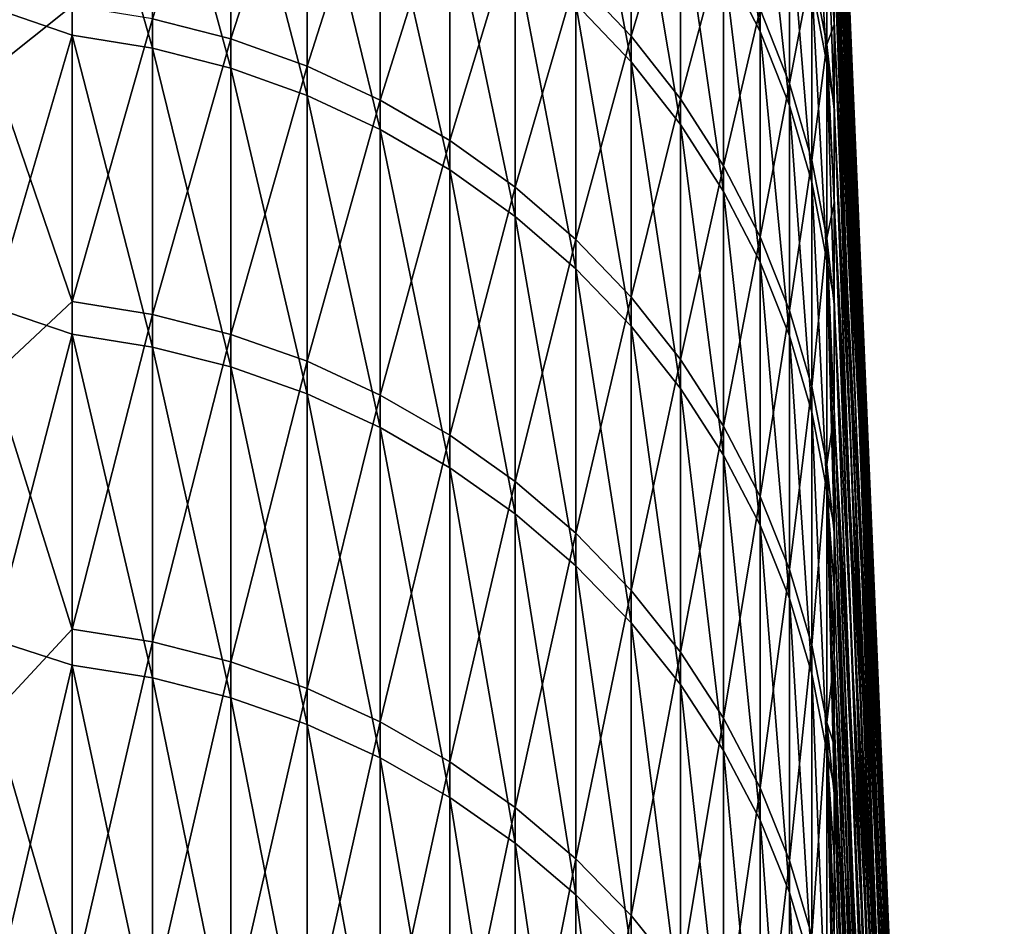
# Model space of a CAD drawing. Header units: metres. Extents: x -2 to 78, y -85 to 85.
# Tile 446 of 500: x 8.8 to 11.08, y 79.86 to 81.96. Entities that reach past the tile are written whole.
import ezdxf

# ---------------------------------------------------------------- set-up
doc = ezdxf.new("R2010")
doc.units = ezdxf.units.M
doc.layers.add('solid_20004802', color=7, linetype='CONTINUOUS')

msp = doc.modelspace()

# ---------------------------------------------------------------- linework, layer by layer
at = {"layer": 'solid_20004802'}
for points in [[(10.836858, 79.208786, -4.066239), (10.685866, 82.812325, -1.873487), (10.685841, 82.83194, -0.59848)], [(10.864034, 78.606232, -2.980007), (10.685841, 82.83194, -0.59848), (10.685879, 82.830467, 0.676967)], [(10.836858, 79.208786, -4.066239), (10.685841, 82.83194, -0.59848), (10.864034, 78.606232, -2.980007)], [(10.891718, 77.97113, -1.912491), (10.685879, 82.830467, 0.676967), (10.685887, 82.810036, 1.951835)], [(10.864034, 78.606232, -2.980007), (10.685879, 82.830467, 0.676967), (10.891718, 77.97113, -1.912491)], [(10.919883, 77.304062, -0.864666), (10.685887, 82.810036, 1.951835), (10.685855, 82.770935, 3.225872)], [(10.836858, 79.208786, -4.066239), (10.685893, 82.773071, -3.148091), (10.685866, 82.812325, -1.873487)], [(10.891718, 77.97113, -1.912491), (10.685887, 82.810036, 1.951835), (10.919883, 77.304062, -0.864666)], [(10.948505, 76.605637, 0.162513), (10.685855, 82.770935, 3.225872), (10.685845, 82.7117, 4.499283)], [(10.919883, 77.304062, -0.864666), (10.685855, 82.770935, 3.225872), (10.948505, 76.605637, 0.162513)], [(10.810213, 79.778244, -5.170194), (10.685856, 82.715614, -4.422469), (10.685893, 82.773071, -3.148091)], [(10.810213, 79.778244, -5.170194), (10.685893, 82.773071, -3.148091), (10.836858, 79.208786, -4.066239)], [(10.784125, 80.314087, -6.290864), (10.685843, 82.637962, -5.695982), (10.685856, 82.715614, -4.422469)], [(10.948505, 76.605637, 0.162513), (10.685845, 82.7117, 4.499283), (10.685889, 82.631653, 5.771917)], [(10.784125, 80.314087, -6.290864), (10.685856, 82.715614, -4.422469), (10.810213, 79.778244, -5.170194)], [(10.758617, 80.815819, -7.427227), (10.685878, 82.539665, -6.967994), (10.685843, 82.637962, -5.695982)], [(10.758617, 80.815819, -7.427227), (10.685843, 82.637962, -5.695982), (10.784125, 80.314087, -6.290864)], [(10.948505, 76.605637, 0.162513), (10.685889, 82.631653, 5.771917), (10.68589, 82.621788, 5.910974)], [(10.720858, 81.724525, 7.086074), (10.68589, 82.621788, 5.910974), (10.685877, 82.533333, 7.042693)], [(10.948505, 76.605637, 0.162513), (10.68589, 82.621788, 5.910974), (10.977557, 75.876495, 1.168105)], [(10.720858, 81.724525, 7.086074), (10.977557, 75.876495, 1.168105), (10.68589, 82.621788, 5.910974)], [(8.924562, 81.920135, -21.646889), (8.740137, 81.983643, -21.458014), (8.924562, 82.53656, -19.162777)], [(8.924562, 82.53656, -19.162777), (9.109715, 82.506416, -19.155777), (9.109715, 81.890213, -21.638983)], [(8.924562, 81.920135, -21.646889), (8.924562, 82.53656, -19.162777), (9.109715, 81.890213, -21.638983)], [(10.430161, 82.553047, -13.976776), (10.514546, 82.387718, -13.948784), (10.514546, 81.928833, -16.430779)], [(10.430161, 82.093246, -16.463753), (10.430161, 82.553047, -13.976776), (10.514546, 81.928833, -16.430779)], [(10.733713, 81.282997, -8.578244), (10.685889, 82.422287, -8.238398), (10.685878, 82.539665, -6.967994)], [(10.733713, 81.282997, -8.578244), (10.685878, 82.539665, -6.967994), (10.758617, 80.815819, -7.427227)], [(9.109715, 81.957939, 21.381044), (9.291151, 81.911324, 21.368885), (9.291151, 82.519363, 18.885166)], [(9.291151, 82.519363, 18.885166), (9.291151, 81.911324, 21.368885), (9.467271, 82.456032, 18.870672)], [(10.08855, 82.530182, -16.55138), (10.216221, 82.395248, -16.524319), (10.216221, 81.858574, -19.005365)], [(10.08855, 81.99263, -19.036489), (10.08855, 82.530182, -16.55138), (10.216221, 81.858574, -19.005365)], [(10.720858, 81.724525, 7.086074), (10.685877, 82.533333, 7.042693), (10.685847, 82.415886, 8.311662)], [(9.109715, 82.506416, -19.155777), (9.291151, 82.459496, -19.144884), (9.291151, 81.843643, -21.626677)], [(9.109715, 81.890213, -21.638983), (9.109715, 82.506416, -19.155777), (9.291151, 81.843643, -21.626677)], [(8.924562, 81.987885, 21.388857), (8.740137, 82.474411, 19.48679), (8.740137, 81.841782, 21.99288)], [(9.291151, 82.459496, -19.144884), (9.467271, 82.39621, -19.13019), (9.467271, 81.78083, -21.610077)], [(9.291151, 81.843643, -21.626677), (9.291151, 82.459496, -19.144884), (9.467271, 81.78083, -21.610077)], [(9.291151, 81.911324, 21.368885), (9.467271, 81.848465, 21.352486), (9.467271, 82.456032, 18.870672)], [(9.467271, 82.456032, 18.870672), (9.467271, 81.848465, 21.352486), (9.636523, 82.376884, 18.852558)], [(10.08855, 82.052162, 18.778244), (10.216221, 81.918007, 18.747541), (10.216221, 82.446869, 16.264818)], [(10.216221, 82.446869, 16.264818), (10.216221, 81.918007, 18.747541), (10.330427, 82.300705, 16.235983)], [(10.709435, 81.715172, -9.742864), (10.685842, 82.286682, -9.507164), (10.685889, 82.422287, -8.238398)], [(10.709435, 81.715172, -9.742864), (10.685889, 82.422287, -8.238398), (10.733713, 81.282997, -8.578244)], [(10.634434, 82.419426, -11.405353), (10.66888, 82.236633, -11.380057), (10.66888, 81.855408, -13.858661)], [(10.634434, 82.037354, -13.889465), (10.634434, 82.419426, -11.405353), (10.66888, 81.855408, -13.858661)], [(10.756311, 80.791542, 8.23428), (10.685847, 82.415886, 8.311662), (10.685861, 82.277908, 9.578964)], [(10.756311, 80.791542, 8.23428), (10.720858, 81.724525, 7.086074), (10.685847, 82.415886, 8.311662)], [(9.467271, 82.39621, -19.13019), (9.636523, 82.317116, -19.111828), (9.636523, 81.702324, -21.589334)], [(9.467271, 81.78083, -21.610077), (9.467271, 82.39621, -19.13019), (9.636523, 81.702324, -21.589334)], [(9.467271, 81.848465, 21.352486), (9.636523, 81.769897, 21.331989), (9.636523, 82.376884, 18.852558)], [(9.636523, 82.376884, 18.852558), (9.636523, 81.769897, 21.331989), (9.797419, 82.282616, 18.830984)], [(10.216221, 82.395248, -16.524319), (10.330427, 82.249176, -16.495024), (10.330427, 81.713455, -18.971672)], [(10.216221, 81.858574, -19.005365), (10.216221, 82.395248, -16.524319), (10.330427, 81.713455, -18.971672)], [(10.514546, 82.387718, -13.948784), (10.582837, 82.215309, -13.919595), (10.582837, 81.757385, -16.396397)], [(10.514546, 81.928833, -16.430779), (10.514546, 82.387718, -13.948784), (10.582837, 81.757385, -16.396397)], [(9.636523, 82.317116, -19.111828), (9.797419, 82.222916, -19.089956), (9.797419, 81.608826, -21.564629)], [(9.636523, 81.702324, -21.589334), (9.636523, 82.317116, -19.111828), (9.797419, 81.608826, -21.564629)], [(10.216221, 81.918007, 18.747541), (10.330427, 81.772781, 18.714306), (10.330427, 82.300705, 16.235983)], [(10.330427, 82.300705, 16.235983), (10.330427, 81.772781, 18.714306), (10.430161, 82.144676, 16.205202)], [(10.709435, 81.715172, -9.742864), (10.685852, 82.130211, -10.773693), (10.685842, 82.286682, -9.507164)], [(9.636523, 81.769897, 21.331989), (9.797419, 81.676323, 21.307577), (9.797419, 82.282616, 18.830984)], [(9.797419, 82.282616, 18.830984), (9.797419, 81.676323, 21.307577), (9.948537, 82.174049, 18.806139)], [(10.634434, 82.080673, 13.631104), (10.66888, 81.898636, 13.600872), (10.66888, 82.272057, 11.12108)], [(10.685865, 81.944084, 12.106167), (10.66888, 82.272057, 11.12108), (10.66888, 81.898636, 13.600872)], [(10.685865, 81.944084, 12.106167), (10.685889, 82.12011, 10.844038), (10.66888, 82.272057, 11.12108)], [(10.756311, 80.791542, 8.23428), (10.685861, 82.277908, 9.578964), (10.685889, 82.12011, 10.844038)], [(10.330427, 82.249176, -16.495024), (10.430161, 82.093246, -16.463753), (10.430161, 81.55854, -18.935705)], [(10.330427, 81.713455, -18.971672), (10.330427, 82.249176, -16.495024), (10.430161, 81.55854, -18.935705)], [(10.514546, 81.980156, 16.172747), (10.582837, 81.808609, 16.138903), (10.582837, 82.258728, 13.660673)], [(10.582837, 82.258728, 13.660673), (10.582837, 81.808609, 16.138903), (10.634434, 82.080673, 13.631104)], [(9.797419, 82.222916, -19.089956), (9.948537, 82.114433, -19.06477), (9.948537, 81.50116, -21.536177)], [(9.797419, 81.608826, -21.564629), (9.797419, 82.222916, -19.089956), (9.948537, 81.50116, -21.536177)], [(10.685874, 81.758888, -13.298301), (10.66888, 81.855408, -13.858661), (10.66888, 82.236633, -11.380057)], [(10.685885, 81.953758, -12.037487), (10.685874, 81.758888, -13.298301), (10.66888, 82.236633, -11.380057)], [(10.685856, 82.110909, -10.91918), (10.685885, 81.953758, -12.037487), (10.66888, 82.236633, -11.380057)], [(10.582837, 82.215309, -13.919595), (10.634434, 82.037354, -13.889465), (10.634434, 81.580421, -16.360905)], [(10.582837, 81.757385, -16.396397), (10.582837, 82.215309, -13.919595), (10.634434, 81.580421, -16.360905)], [(9.797419, 81.676323, 21.307577), (9.948537, 81.568558, 21.279465), (9.948537, 82.174049, 18.806139)], [(9.948537, 82.174049, 18.806139), (9.948537, 81.568558, 21.279465), (10.08855, 82.052162, 18.778244)], [(10.330427, 81.772781, 18.714306), (10.430161, 81.617752, 18.678825), (10.430161, 82.144676, 16.205202)], [(10.430161, 82.144676, 16.205202), (10.430161, 81.617752, 18.678825), (10.514546, 81.980156, 16.172747)], [(10.709435, 81.715172, -9.742864), (10.685856, 82.110909, -10.91918), (10.685852, 82.130211, -10.773693)], [(9.948537, 82.114433, -19.06477), (10.08855, 81.99263, -19.036489), (10.08855, 81.380264, -21.50423)], [(9.948537, 81.50116, -21.536177), (9.948537, 82.114433, -19.06477), (10.08855, 81.380264, -21.50423)], [(10.981112, 74.471581, -14.111947), (10.685885, 81.953758, -12.037487), (10.685856, 82.110909, -10.91918)], [(10.999698, 74.173378, -13.160686), (10.981112, 74.471581, -14.111947), (10.685856, 82.110909, -10.91918)], [(10.709435, 81.715172, -9.742864), (10.999698, 74.173378, -13.160686), (10.685856, 82.110909, -10.91918)], [(10.792185, 79.824554, 9.353985), (10.685889, 82.12011, 10.844038), (10.685865, 81.944084, 12.106167)], [(10.792185, 79.824554, 9.353985), (10.756311, 80.791542, 8.23428), (10.685889, 82.12011, 10.844038)], [(10.430161, 82.093246, -16.463753), (10.514546, 81.928833, -16.430779), (10.514546, 81.395195, -18.897781)], [(10.430161, 81.55854, -18.935705), (10.430161, 82.093246, -16.463753), (10.514546, 81.395195, -18.897781)], [(10.582837, 81.808609, 16.138903), (10.634434, 81.631531, 16.10397), (10.634434, 82.080673, 13.631104)], [(10.634434, 82.080673, 13.631104), (10.634434, 81.631531, 16.10397), (10.66888, 81.898636, 13.600872)], [(9.948537, 81.568558, 21.279465), (10.08855, 81.447563, 21.2479), (10.08855, 82.052162, 18.778244)], [(10.08855, 82.052162, 18.778244), (10.08855, 81.447563, 21.2479), (10.216221, 81.918007, 18.747541)], [(10.634434, 82.037354, -13.889465), (10.66888, 81.855408, -13.858661), (10.66888, 81.39949, -16.324619)], [(10.634434, 81.580421, -16.360905), (10.634434, 82.037354, -13.889465), (10.66888, 81.39949, -16.324619)], [(8.924562, 81.987885, 21.388857), (8.740137, 81.841782, 21.99288), (8.924562, 81.304474, 23.855381)], [(8.924562, 81.987885, 21.388857), (8.924562, 81.304474, 23.855381), (9.109715, 81.957939, 21.381044)], [(10.08855, 81.99263, -19.036489), (10.216221, 81.858574, -19.005365), (10.216221, 81.247208, -21.469072)], [(10.08855, 81.380264, -21.50423), (10.08855, 81.99263, -19.036489), (10.216221, 81.247208, -21.469072)], [(8.924562, 81.920135, -21.646889), (8.740137, 81.291122, -23.948221), (8.740137, 81.983643, -21.458014)], [(10.430161, 81.617752, 18.678825), (10.514546, 81.454292, 18.641417), (10.514546, 81.980156, 16.172747)], [(10.514546, 81.980156, 16.172747), (10.514546, 81.454292, 18.641417), (10.582837, 81.808609, 16.138903)], [(8.924562, 81.304474, 23.855381), (9.109715, 81.274773, 23.846668), (9.109715, 81.957939, 21.381044)], [(9.109715, 81.957939, 21.381044), (9.109715, 81.274773, 23.846668), (9.291151, 81.911324, 21.368885)], [(10.685846, 81.748589, 13.365474), (10.685865, 81.944084, 12.106167), (10.66888, 81.898636, 13.600872)], [(10.828444, 78.824432, 10.444183), (10.685865, 81.944084, 12.106167), (10.685846, 81.748589, 13.365474)], [(10.828444, 78.824432, 10.444183), (10.792185, 79.824554, 9.353985), (10.685865, 81.944084, 12.106167)], [(10.963079, 74.740791, -15.071826), (10.685874, 81.758888, -13.298301), (10.685885, 81.953758, -12.037487)], [(10.981112, 74.471581, -14.111947), (10.963079, 74.740791, -15.071826), (10.685885, 81.953758, -12.037487)], [(8.924562, 81.228958, -24.111248), (8.740137, 81.291122, -23.948221), (8.924562, 81.920135, -21.646889)], [(8.924562, 81.920135, -21.646889), (9.109715, 81.890213, -21.638983), (9.109715, 81.199295, -24.102442)], [(8.924562, 81.228958, -24.111248), (8.924562, 81.920135, -21.646889), (9.109715, 81.199295, -24.102442)], [(10.514546, 81.928833, -16.430779), (10.582837, 81.757385, -16.396397), (10.582837, 81.224869, -18.858236)], [(10.514546, 81.395195, -18.897781), (10.514546, 81.928833, -16.430779), (10.582837, 81.224869, -18.858236)], [(9.109715, 81.274773, 23.846668), (9.291151, 81.228554, 23.833107), (9.291151, 81.911324, 21.368885)], [(9.291151, 81.911324, 21.368885), (9.291151, 81.228554, 23.833107), (9.467271, 81.848465, 21.352486)], [(10.08855, 81.447563, 21.2479), (10.216221, 81.314407, 21.213161), (10.216221, 81.918007, 18.747541)], [(10.216221, 81.918007, 18.747541), (10.216221, 81.314407, 21.213161), (10.330427, 81.772781, 18.714306)], [(10.634434, 81.631531, 16.10397), (10.66888, 81.450485, 16.068254), (10.66888, 81.898636, 13.600872)], [(10.685879, 81.532463, 14.621973), (10.66888, 81.898636, 13.600872), (10.66888, 81.450485, 16.068254)], [(10.685879, 81.532463, 14.621973), (10.685846, 81.748589, 13.365474), (10.66888, 81.898636, 13.600872)], [(9.109715, 81.890213, -21.638983), (9.291151, 81.843643, -21.626677), (9.291151, 81.153114, -24.088736)], [(9.109715, 81.199295, -24.102442), (9.109715, 81.890213, -21.638983), (9.291151, 81.153114, -24.088736)], [(10.216221, 81.858574, -19.005365), (10.330427, 81.713455, -18.971672), (10.330427, 81.103172, -21.431011)], [(10.216221, 81.247208, -21.469072), (10.216221, 81.858574, -19.005365), (10.330427, 81.103172, -21.431011)], [(10.685863, 81.310707, -15.810577), (10.66888, 81.39949, -16.324619), (10.66888, 81.855408, -13.858661)], [(10.685839, 81.545166, -14.556126), (10.685863, 81.310707, -15.810577), (10.66888, 81.855408, -13.858661)], [(10.685874, 81.758888, -13.298301), (10.685839, 81.545166, -14.556126), (10.66888, 81.855408, -13.858661)], [(8.924562, 81.304474, 23.855381), (8.740137, 81.841782, 21.99288), (8.740137, 81.133018, 24.478512)], [(9.291151, 81.228554, 23.833107), (9.467271, 81.166214, 23.814816), (9.467271, 81.848465, 21.352486)], [(9.291151, 81.843643, -21.626677), (9.467271, 81.78083, -21.610077), (9.467271, 81.090828, -24.070248)], [(9.291151, 81.153114, -24.088736), (9.291151, 81.843643, -21.626677), (9.467271, 81.090828, -24.070248)], [(9.467271, 81.848465, 21.352486), (9.467271, 81.166214, 23.814816), (9.636523, 81.769897, 21.331989)], [(10.514546, 81.454292, 18.641417), (10.582837, 81.283836, 18.602407), (10.582837, 81.808609, 16.138903)], [(10.582837, 81.808609, 16.138903), (10.582837, 81.283836, 18.602407), (10.634434, 81.631531, 16.10397)], [(9.467271, 81.78083, -21.610077), (9.636523, 81.702324, -21.589334), (9.636523, 81.012993, -24.047142)], [(9.467271, 81.090828, -24.070248), (9.467271, 81.78083, -21.610077), (9.636523, 81.012993, -24.047142)], [(9.467271, 81.166214, 23.814816), (9.636523, 81.088303, 23.791956), (9.636523, 81.769897, 21.331989)], [(9.636523, 81.769897, 21.331989), (9.636523, 81.088303, 23.791956), (9.797419, 81.676323, 21.307577)], [(10.216221, 81.314407, 21.213161), (10.330427, 81.170242, 21.175552), (10.330427, 81.772781, 18.714306)], [(10.330427, 81.772781, 18.714306), (10.330427, 81.170242, 21.175552), (10.430161, 81.617752, 18.678825)], [(10.582837, 81.757385, -16.396397), (10.634434, 81.580421, -16.360905), (10.634434, 81.049049, -18.817417)], [(10.582837, 81.224869, -18.858236), (10.582837, 81.757385, -16.396397), (10.634434, 81.049049, -18.817417)], [(10.945615, 74.980766, -16.03944), (10.685839, 81.545166, -14.556126), (10.685874, 81.758888, -13.298301)], [(10.828444, 78.824432, 10.444183), (10.685846, 81.748589, 13.365474), (10.685879, 81.532463, 14.621973)], [(10.963079, 74.740791, -15.071826), (10.945615, 74.980766, -16.03944), (10.685874, 81.758888, -13.298301)], [(10.709435, 81.715172, -9.742864), (11.018817, 73.846466, -12.218917), (10.999698, 74.173378, -13.160686)], [(10.709435, 81.715172, -9.742864), (10.733713, 81.282997, -8.578244), (11.018817, 73.846466, -12.218917)], [(10.720858, 81.724525, 7.086074), (11.007012, 75.117294, 2.151194), (10.977557, 75.876495, 1.168105)], [(10.756311, 80.791542, 8.23428), (11.007012, 75.117294, 2.151194), (10.720858, 81.724525, 7.086074)], [(9.636523, 81.702324, -21.589334), (9.797419, 81.608826, -21.564629), (9.797419, 80.92028, -24.019623)], [(9.636523, 81.012993, -24.047142), (9.636523, 81.702324, -21.589334), (9.797419, 80.92028, -24.019623)], [(10.330427, 81.713455, -18.971672), (10.430161, 81.55854, -18.935705), (10.430161, 80.949417, -21.390381)], [(10.330427, 81.103172, -21.431011), (10.330427, 81.713455, -18.971672), (10.430161, 80.949417, -21.390381)], [(9.636523, 81.088303, 23.791956), (9.797419, 80.995506, 23.764729), (9.797419, 81.676323, 21.307577)], [(9.797419, 81.676323, 21.307577), (9.797419, 80.995506, 23.764729), (9.948537, 81.568558, 21.279465)], [(10.582837, 81.283836, 18.602407), (10.634434, 81.107895, 18.562141), (10.634434, 81.631531, 16.10397)], [(10.634434, 81.631531, 16.10397), (10.634434, 81.107895, 18.562141), (10.66888, 81.450485, 16.068254)], [(9.797419, 81.608826, -21.564629), (9.948537, 81.50116, -21.536177), (9.948537, 80.813522, -23.987934)], [(9.797419, 80.92028, -24.019623), (9.797419, 81.608826, -21.564629), (9.948537, 80.813522, -23.987934)], [(10.330427, 81.170242, 21.175552), (10.430161, 81.016357, 21.135408), (10.430161, 81.617752, 18.678825)], [(10.430161, 81.617752, 18.678825), (10.430161, 81.016357, 21.135408), (10.514546, 81.454292, 18.641417)], [(10.634434, 81.580421, -16.360905), (10.66888, 81.39949, -16.324619), (10.66888, 80.869301, -18.775682)], [(10.634434, 81.049049, -18.817417), (10.634434, 81.580421, -16.360905), (10.66888, 80.869301, -18.775682)], [(9.797419, 80.995506, 23.764729), (9.948537, 80.888641, 23.733376), (9.948537, 81.568558, 21.279465)], [(9.948537, 81.568558, 21.279465), (9.948537, 80.888641, 23.733376), (10.08855, 81.447563, 21.2479)], [(10.430161, 81.55854, -18.935705), (10.514546, 81.395195, -18.897781), (10.514546, 80.787292, -21.347542)], [(10.430161, 80.949417, -21.390381), (10.430161, 81.55854, -18.935705), (10.514546, 80.787292, -21.347542)], [(10.928734, 75.191284, -17.013895), (10.685863, 81.310707, -15.810577), (10.685839, 81.545166, -14.556126)], [(10.945615, 74.980766, -16.03944), (10.928734, 75.191284, -17.013895), (10.685839, 81.545166, -14.556126)], [(10.685883, 81.297729, 15.874806), (10.685879, 81.532463, 14.621973), (10.66888, 81.450485, 16.068254)], [(10.865059, 77.792068, 11.503895), (10.685879, 81.532463, 14.621973), (10.685883, 81.297729, 15.874806)], [(10.865059, 77.792068, 11.503895), (10.828444, 78.824432, 10.444183), (10.685879, 81.532463, 14.621973)], [(9.948537, 81.50116, -21.536177), (10.08855, 81.380264, -21.50423), (10.08855, 80.693642, -23.952351)], [(9.948537, 80.813522, -23.987934), (9.948537, 81.50116, -21.536177), (10.08855, 80.693642, -23.952351)], [(9.948537, 80.888641, 23.733376), (10.08855, 80.768661, 23.69817), (10.08855, 81.447563, 21.2479)], [(10.08855, 81.447563, 21.2479), (10.08855, 80.768661, 23.69817), (10.216221, 81.314407, 21.213161)], [(10.430161, 81.016357, 21.135408), (10.514546, 80.854103, 21.093079), (10.514546, 81.454292, 18.641417)], [(10.514546, 81.454292, 18.641417), (10.514546, 80.854103, 21.093079), (10.582837, 81.283836, 18.602407)], [(10.634434, 81.107895, 18.562141), (10.66888, 80.928017, 18.520975), (10.66888, 81.450485, 16.068254)], [(10.685857, 81.044472, 17.123718), (10.66888, 81.450485, 16.068254), (10.66888, 80.928017, 18.520975)], [(10.685857, 81.044472, 17.123718), (10.685883, 81.297729, 15.874806), (10.66888, 81.450485, 16.068254)], [(10.685853, 80.785454, -18.307093), (10.66888, 80.869301, -18.775682), (10.66888, 81.39949, -16.324619)], [(10.68588, 80.923393, -17.684597), (10.685853, 80.785454, -18.307093), (10.66888, 81.39949, -16.324619)], [(10.685887, 81.056984, -17.061016), (10.68588, 80.923393, -17.684597), (10.66888, 81.39949, -16.324619)], [(10.685863, 81.310707, -15.810577), (10.685887, 81.056984, -17.061016), (10.66888, 81.39949, -16.324619)], [(10.08855, 81.380264, -21.50423), (10.216221, 81.247208, -21.469072), (10.216221, 80.561714, -23.913191)], [(10.08855, 80.693642, -23.952351), (10.08855, 81.380264, -21.50423), (10.216221, 80.561714, -23.913191)], [(10.514546, 81.395195, -18.897781), (10.582837, 81.224869, -18.858236), (10.582837, 80.618233, -21.30287)], [(10.514546, 80.787292, -21.347542), (10.514546, 81.395195, -18.897781), (10.582837, 80.618233, -21.30287)], [(10.08855, 80.768661, 23.69817), (10.216221, 80.636604, 23.659424), (10.216221, 81.314407, 21.213161)], [(10.216221, 81.314407, 21.213161), (10.216221, 80.636604, 23.659424), (10.330427, 81.170242, 21.175552)], [(10.912454, 75.372154, -17.994299), (10.685887, 81.056984, -17.061016), (10.685863, 81.310707, -15.810577)], [(10.928734, 75.191284, -17.013895), (10.912454, 75.372154, -17.994299), (10.685863, 81.310707, -15.810577)], [(8.924562, 81.304474, 23.855381), (8.740137, 81.133018, 24.478512), (8.924562, 80.546875, 26.30014)], [(8.924562, 81.228958, -24.111248), (8.740137, 80.522987, -26.416149), (8.740137, 81.291122, -23.948221)], [(8.924562, 81.304474, 23.855381), (8.924562, 80.546875, 26.30014), (9.109715, 81.274773, 23.846668)], [(10.514546, 80.854103, 21.093079), (10.582837, 80.684906, 21.048939), (10.582837, 81.283836, 18.602407)], [(10.582837, 81.283836, 18.602407), (10.582837, 80.684906, 21.048939), (10.634434, 81.107895, 18.562141)], [(10.865059, 77.792068, 11.503895), (10.685883, 81.297729, 15.874806), (10.685857, 81.044472, 17.123718)], [(10.733713, 81.282997, -8.578244), (11.038454, 73.491135, -11.287508), (11.018817, 73.846466, -12.218917)], [(10.733713, 81.282997, -8.578244), (10.758617, 80.815819, -7.427227), (11.038454, 73.491135, -11.287508)], [(8.924562, 80.546875, 26.30014), (9.109715, 80.517456, 26.290533), (9.109715, 81.274773, 23.846668)], [(9.109715, 81.274773, 23.846668), (9.109715, 80.517456, 26.290533), (9.291151, 81.228554, 23.833107)], [(10.216221, 81.247208, -21.469072), (10.330427, 81.103172, -21.431011), (10.330427, 80.418892, -23.870794)], [(10.216221, 80.561714, -23.913191), (10.216221, 81.247208, -21.469072), (10.330427, 80.418892, -23.870794)], [(8.924562, 80.463669, -26.55361), (8.740137, 80.522987, -26.416149), (8.924562, 81.228958, -24.111248)], [(8.924562, 81.228958, -24.111248), (9.109715, 81.199295, -24.102442), (9.109715, 80.43428, -26.543911)], [(8.924562, 80.463669, -26.55361), (8.924562, 81.228958, -24.111248), (9.109715, 80.43428, -26.543911)], [(9.109715, 80.517456, 26.290533), (9.291151, 80.471664, 26.275581), (9.291151, 81.228554, 23.833107)], [(9.291151, 81.228554, 23.833107), (9.291151, 80.471664, 26.275581), (9.467271, 81.166214, 23.814816)], [(10.582837, 81.224869, -18.858236), (10.634434, 81.049049, -18.817417), (10.634434, 80.443733, -21.25676)], [(10.582837, 80.618233, -21.30287), (10.582837, 81.224869, -18.858236), (10.634434, 80.443733, -21.25676)], [(9.109715, 81.199295, -24.102442), (9.291151, 81.153114, -24.088736), (9.291151, 80.388535, -26.528814)], [(9.109715, 80.43428, -26.543911), (9.109715, 81.199295, -24.102442), (9.291151, 80.388535, -26.528814)], [(10.216221, 80.636604, 23.659424), (10.330427, 80.493645, 23.617479), (10.330427, 81.170242, 21.175552)], [(10.330427, 81.170242, 21.175552), (10.330427, 80.493645, 23.617479), (10.430161, 81.016357, 21.135408)], [(9.291151, 80.471664, 26.275581), (9.467271, 80.409904, 26.255415), (9.467271, 81.166214, 23.814816)], [(9.291151, 81.153114, -24.088736), (9.467271, 81.090828, -24.070248), (9.467271, 80.326843, -26.508455)], [(9.291151, 80.388535, -26.528814), (9.291151, 81.153114, -24.088736), (9.467271, 80.326843, -26.508455)], [(9.467271, 81.166214, 23.814816), (9.467271, 80.409904, 26.255415), (9.636523, 81.088303, 23.791956)], [(8.924562, 80.546875, 26.30014), (8.740137, 81.133018, 24.478512), (8.740137, 80.348778, 26.941372)], [(10.330427, 81.103172, -21.431011), (10.430161, 80.949417, -21.390381), (10.430161, 80.266426, -23.825541)], [(10.330427, 80.418892, -23.870794), (10.330427, 81.103172, -21.431011), (10.430161, 80.266426, -23.825541)], [(10.582837, 80.684906, 21.048939), (10.634434, 80.510262, 21.003378), (10.634434, 81.107895, 18.562141)], [(10.634434, 81.107895, 18.562141), (10.634434, 80.510262, 21.003378), (10.66888, 80.928017, 18.520975)], [(9.467271, 81.090828, -24.070248), (9.636523, 81.012993, -24.047142), (9.636523, 80.249733, -26.483009)], [(9.467271, 80.326843, -26.508455), (9.467271, 81.090828, -24.070248), (9.636523, 80.249733, -26.483009)], [(9.467271, 80.409904, 26.255415), (9.636523, 80.332718, 26.230213), (9.636523, 81.088303, 23.791956)], [(9.636523, 81.088303, 23.791956), (9.636523, 80.332718, 26.230213), (9.797419, 80.995506, 23.764729)], [(10.896788, 75.523201, -18.979746), (10.68588, 80.923393, -17.684597), (10.685887, 81.056984, -17.061016)], [(10.912454, 75.372154, -17.994299), (10.896788, 75.523201, -18.979746), (10.685887, 81.056984, -17.061016)], [(10.634434, 81.049049, -18.817417), (10.66888, 80.869301, -18.775682), (10.66888, 80.265327, -21.209616)], [(10.634434, 80.443733, -21.25676), (10.634434, 81.049049, -18.817417), (10.66888, 80.265327, -21.209616)], [(10.685852, 80.7715, 18.368738), (10.685857, 81.044472, 17.123718), (10.66888, 80.928017, 18.520975)], [(10.901994, 76.728401, 12.532167), (10.685857, 81.044472, 17.123718), (10.685852, 80.7715, 18.368738)], [(10.901994, 76.728401, 12.532167), (10.865059, 77.792068, 11.503895), (10.685857, 81.044472, 17.123718)], [(9.636523, 81.012993, -24.047142), (9.797419, 80.92028, -24.019623), (9.797419, 80.157898, -26.452703)], [(9.636523, 80.249733, -26.483009), (9.636523, 81.012993, -24.047142), (9.797419, 80.157898, -26.452703)], [(10.330427, 80.493645, 23.617479), (10.430161, 80.341042, 23.572704), (10.430161, 81.016357, 21.135408)], [(10.430161, 81.016357, 21.135408), (10.430161, 80.341042, 23.572704), (10.514546, 80.854103, 21.093079)], [(9.636523, 80.332718, 26.230213), (9.797419, 80.240784, 26.200197), (9.797419, 80.995506, 23.764729)], [(9.797419, 80.995506, 23.764729), (9.797419, 80.240784, 26.200197), (9.948537, 80.888641, 23.733376)], [(10.430161, 80.949417, -21.390381), (10.514546, 80.787292, -21.347542), (10.514546, 80.105675, -23.777824)], [(10.430161, 80.266426, -23.825541), (10.430161, 80.949417, -21.390381), (10.514546, 80.105675, -23.777824)], [(9.797419, 80.92028, -24.019623), (9.948537, 80.813522, -23.987934), (9.948537, 80.052139, -26.417803)], [(9.797419, 80.157898, -26.452703), (9.797419, 80.92028, -24.019623), (9.948537, 80.052139, -26.417803)], [(10.634434, 80.510262, 21.003378), (10.66888, 80.331703, 20.956797), (10.66888, 80.928017, 18.520975)], [(10.685884, 80.47847, 19.609644), (10.66888, 80.928017, 18.520975), (10.66888, 80.331703, 20.956797)], [(10.685884, 80.47847, 19.609644), (10.685852, 80.7715, 18.368738), (10.66888, 80.928017, 18.520975)], [(10.896788, 75.523201, -18.979746), (10.685853, 80.785454, -18.307093), (10.68588, 80.923393, -17.684597)], [(9.797419, 80.240784, 26.200197), (9.948537, 80.134918, 26.165628), (9.948537, 80.888641, 23.733376)], [(9.948537, 80.888641, 23.733376), (9.948537, 80.134918, 26.165628), (10.08855, 80.768661, 23.69817)], [(10.430161, 80.341042, 23.572704), (10.514546, 80.180145, 23.525496), (10.514546, 80.854103, 21.093079)], [(10.514546, 80.854103, 21.093079), (10.514546, 80.180145, 23.525496), (10.582837, 80.684906, 21.048939)], [(10.68587, 80.182655, -20.787474), (10.66888, 80.265327, -21.209616), (10.66888, 80.869301, -18.775682)], [(10.685855, 80.340782, -20.169109), (10.68587, 80.182655, -20.787474), (10.66888, 80.869301, -18.775682)], [(10.685843, 80.49408, -19.549486), (10.685855, 80.340782, -20.169109), (10.66888, 80.869301, -18.775682)], [(10.685841, 80.642365, -18.928757), (10.685843, 80.49408, -19.549486), (10.66888, 80.869301, -18.775682)], [(10.685853, 80.785454, -18.307093), (10.685841, 80.642365, -18.928757), (10.66888, 80.869301, -18.775682)], [(9.948537, 80.813522, -23.987934), (10.08855, 80.693642, -23.952351), (10.08855, 79.933395, -26.378616)], [(9.948537, 80.052139, -26.417803), (9.948537, 80.813522, -23.987934), (10.08855, 79.933395, -26.378616)], [(10.758617, 80.815819, -7.427227), (11.05859, 73.107719, -10.367315), (11.038454, 73.491135, -11.287508)], [(10.758617, 80.815819, -7.427227), (10.784125, 80.314087, -6.290864), (11.05859, 73.107719, -10.367315)], [(10.514546, 80.787292, -21.347542), (10.582837, 80.618233, -21.30287), (10.582837, 79.938042, -23.728065)], [(10.514546, 80.105675, -23.777824), (10.514546, 80.787292, -21.347542), (10.582837, 79.938042, -23.728065)], [(10.881752, 75.644295, -19.969332), (10.685841, 80.642365, -18.928757), (10.685853, 80.785454, -18.307093)], [(10.896788, 75.523201, -18.979746), (10.881752, 75.644295, -19.969332), (10.685853, 80.785454, -18.307093)], [(10.756311, 80.791542, 8.23428), (11.036844, 74.328743, 3.110881), (11.007012, 75.117294, 2.151194)], [(10.792185, 79.824554, 9.353985), (11.036844, 74.328743, 3.110881), (10.756311, 80.791542, 8.23428)], [(9.948537, 80.134918, 26.165628), (10.08855, 80.016052, 26.126816), (10.08855, 80.768661, 23.69817)], [(10.08855, 80.768661, 23.69817), (10.08855, 80.016052, 26.126816), (10.216221, 80.636604, 23.659424)], [(10.939217, 75.634384, 13.528076), (10.685852, 80.7715, 18.368738), (10.685884, 80.47847, 19.609644)], [(10.939217, 75.634384, 13.528076), (10.901994, 76.728401, 12.532167), (10.685852, 80.7715, 18.368738)], [(10.08855, 80.693642, -23.952351), (10.216221, 80.561714, -23.913191), (10.216221, 79.802711, -26.335487)], [(10.08855, 79.933395, -26.378616), (10.08855, 80.693642, -23.952351), (10.216221, 79.802711, -26.335487)], [(10.514546, 80.180145, 23.525496), (10.582837, 80.01236, 23.476265), (10.582837, 80.684906, 21.048939)], [(10.582837, 80.684906, 21.048939), (10.582837, 80.01236, 23.476265), (10.634434, 80.510262, 21.003378)], [(10.08855, 80.016052, 26.126816), (10.216221, 79.885231, 26.084101), (10.216221, 80.636604, 23.659424)], [(10.216221, 80.636604, 23.659424), (10.216221, 79.885231, 26.084101), (10.330427, 80.493645, 23.617479)], [(10.881752, 75.644295, -19.969332), (10.685843, 80.49408, -19.549486), (10.685841, 80.642365, -18.928757)], [(10.582837, 80.618233, -21.30287), (10.634434, 80.443733, -21.25676), (10.634434, 79.765015, -23.676706)], [(10.582837, 79.938042, -23.728065), (10.582837, 80.618233, -21.30287), (10.634434, 79.765015, -23.676706)], [(10.216221, 80.561714, -23.913191), (10.330427, 80.418892, -23.870794), (10.330427, 79.661232, -26.288799)], [(10.216221, 79.802711, -26.335487), (10.216221, 80.561714, -23.913191), (10.330427, 79.661232, -26.288799)], [(8.924562, 80.546875, 26.30014), (8.740137, 80.348778, 26.941372), (8.924562, 79.715782, 28.720901)], [(8.924562, 80.546875, 26.30014), (8.924562, 79.715782, 28.720901), (9.109715, 80.517456, 26.290533)], [(8.924562, 80.463669, -26.55361), (8.740137, 79.679939, -28.859507), (8.740137, 80.522987, -26.416149)], [(8.924562, 79.715782, 28.720901), (9.109715, 79.686668, 28.710411), (9.109715, 80.517456, 26.290533)], [(9.109715, 80.517456, 26.290533), (9.109715, 79.686668, 28.710411), (9.291151, 80.471664, 26.275581)], [(10.582837, 80.01236, 23.476265), (10.634434, 79.839165, 23.425449), (10.634434, 80.510262, 21.003378)], [(10.634434, 80.510262, 21.003378), (10.634434, 79.839165, 23.425449), (10.66888, 80.331703, 20.956797)], [(10.216221, 79.885231, 26.084101), (10.330427, 79.743607, 26.037857), (10.330427, 80.493645, 23.617479)], [(10.330427, 80.493645, 23.617479), (10.330427, 79.743607, 26.037857), (10.430161, 80.341042, 23.572704)], [(10.867358, 75.735313, -20.962143), (10.685855, 80.340782, -20.169109), (10.685843, 80.49408, -19.549486)], [(10.881752, 75.644295, -19.969332), (10.867358, 75.735313, -20.962143), (10.685843, 80.49408, -19.549486)], [(8.924562, 79.624962, -28.971743), (8.740137, 79.679939, -28.859507), (8.924562, 80.463669, -26.55361)], [(8.924562, 80.463669, -26.55361), (9.109715, 80.43428, -26.543911), (9.109715, 79.595879, -28.961161)], [(8.924562, 79.624962, -28.971743), (8.924562, 80.463669, -26.55361), (9.109715, 79.595879, -28.961161)], [(9.109715, 79.686668, 28.710411), (9.291151, 79.64135, 28.694082), (9.291151, 80.471664, 26.275581)], [(9.291151, 80.471664, 26.275581), (9.291151, 79.64135, 28.694082), (9.467271, 80.409904, 26.255415)], [(10.685881, 80.279236, 20.410309), (10.685884, 80.47847, 19.609644), (10.66888, 80.331703, 20.956797)], [(10.939217, 75.634384, 13.528076), (10.685884, 80.47847, 19.609644), (10.685881, 80.279236, 20.410309)], [(10.634434, 80.443733, -21.25676), (10.66888, 80.265327, -21.209616), (10.66888, 79.588112, -23.624195)], [(10.634434, 79.765015, -23.676706), (10.634434, 80.443733, -21.25676), (10.66888, 79.588112, -23.624195)], [(9.109715, 80.43428, -26.543911), (9.291151, 80.388535, -26.528814), (9.291151, 79.550613, -28.944689)], [(9.109715, 79.595879, -28.961161), (9.109715, 80.43428, -26.543911), (9.291151, 79.550613, -28.944689)], [(10.330427, 80.418892, -23.870794), (10.430161, 80.266426, -23.825541), (10.430161, 79.510208, -26.23896)], [(10.330427, 79.661232, -26.288799), (10.330427, 80.418892, -23.870794), (10.430161, 79.510208, -26.23896)], [(9.291151, 79.64135, 28.694082), (9.467271, 79.580223, 28.67206), (9.467271, 80.409904, 26.255415)], [(9.467271, 80.409904, 26.255415), (9.467271, 79.580223, 28.67206), (9.636523, 80.332718, 26.230213)], [(9.291151, 80.388535, -26.528814), (9.467271, 80.326843, -26.508455), (9.467271, 79.489555, -28.922476)], [(9.291151, 79.550613, -28.944689), (9.291151, 80.388535, -26.528814), (9.467271, 79.489555, -28.922476)], [(8.924562, 79.715782, 28.720901), (8.740137, 80.348778, 26.941372), (8.740137, 79.489799, 29.379171)], [(9.467271, 79.580223, 28.67206), (9.636523, 79.503838, 28.644539), (9.636523, 80.332718, 26.230213)], [(9.467271, 80.326843, -26.508455), (9.636523, 80.249733, -26.483009), (9.636523, 79.413254, -28.894712)], [(9.467271, 79.489555, -28.922476), (9.467271, 80.326843, -26.508455), (9.636523, 79.413254, -28.894712)], [(9.636523, 80.332718, 26.230213), (9.636523, 79.503838, 28.644539), (9.797419, 80.240784, 26.200197)], [(10.330427, 79.743607, 26.037857), (10.430161, 79.592422, 25.988493), (10.430161, 80.341042, 23.572704)], [(10.430161, 80.341042, 23.572704), (10.430161, 79.592422, 25.988493), (10.514546, 80.180145, 23.525496)], [(10.634434, 79.839165, 23.425449), (10.66888, 79.662094, 23.373495), (10.66888, 80.331703, 20.956797)], [(10.685851, 79.837746, 22.076738), (10.66888, 80.331703, 20.956797), (10.66888, 79.662094, 23.373495)], [(10.685873, 80.167465, 20.845669), (10.685881, 80.279236, 20.410309), (10.66888, 80.331703, 20.956797)], [(10.685851, 79.837746, 22.076738), (10.685873, 80.167465, 20.845669), (10.66888, 80.331703, 20.956797)], [(10.867358, 75.735313, -20.962143), (10.68587, 80.182655, -20.787474), (10.685855, 80.340782, -20.169109)], [(10.784125, 80.314087, -6.290864), (11.079206, 72.696571, -9.459186), (11.05859, 73.107719, -10.367315)], [(10.784125, 80.314087, -6.290864), (10.810213, 79.778244, -5.170194), (11.079206, 72.696571, -9.459186)], [(10.430161, 80.266426, -23.825541), (10.514546, 80.105675, -23.777824), (10.514546, 79.350967, -26.186409)], [(10.430161, 79.510208, -26.23896), (10.430161, 80.266426, -23.825541), (10.514546, 79.350967, -26.186409)], [(10.685845, 79.505119, -23.246655), (10.66888, 79.588112, -23.624195), (10.66888, 80.265327, -21.209616)], [(10.685862, 79.681351, -22.633837), (10.685845, 79.505119, -23.246655), (10.66888, 80.265327, -21.209616)], [(10.685881, 79.852745, -22.019932), (10.685862, 79.681351, -22.633837), (10.66888, 80.265327, -21.209616)], [(10.685881, 80.019905, -21.404451), (10.685881, 79.852745, -22.019932), (10.66888, 80.265327, -21.209616)], [(10.68587, 80.182655, -20.787474), (10.685881, 80.019905, -21.404451), (10.66888, 80.265327, -21.209616)], [(10.730652, 78.920799, 21.531141), (10.685881, 80.279236, 20.410309), (10.685873, 80.167465, 20.845669)], [(10.976694, 74.511002, 14.490726), (10.685881, 80.279236, 20.410309), (10.730652, 78.920799, 21.531141)], [(10.976694, 74.511002, 14.490726), (10.939217, 75.634384, 13.528076), (10.685881, 80.279236, 20.410309)], [(9.636523, 80.249733, -26.483009), (9.797419, 80.157898, -26.452703), (9.797419, 79.32238, -28.861647)], [(9.636523, 79.413254, -28.894712), (9.636523, 80.249733, -26.483009), (9.797419, 79.32238, -28.861647)], [(9.636523, 79.503838, 28.644539), (9.797419, 79.412857, 28.611757), (9.797419, 80.240784, 26.200197)], [(9.797419, 80.240784, 26.200197), (9.797419, 79.412857, 28.611757), (9.948537, 80.134918, 26.165628)], [(10.430161, 79.592422, 25.988493), (10.514546, 79.433022, 25.936445), (10.514546, 80.180145, 23.525496)], [(10.514546, 80.180145, 23.525496), (10.514546, 79.433022, 25.936445), (10.582837, 80.01236, 23.476265)], [(10.730652, 78.920799, 21.531141), (10.685873, 80.167465, 20.845669), (10.685851, 79.837746, 22.076738)], [(10.853622, 75.796188, -21.957268), (10.685881, 80.019905, -21.404451), (10.68587, 80.182655, -20.787474)], [(10.867358, 75.735313, -20.962143), (10.853622, 75.796188, -21.957268), (10.68587, 80.182655, -20.787474)], [(9.797419, 80.157898, -26.452703), (9.948537, 80.052139, -26.417803), (9.948537, 79.217728, -28.823568)], [(9.797419, 79.32238, -28.861647), (9.797419, 80.157898, -26.452703), (9.948537, 79.217728, -28.823568)], [(9.797419, 79.412857, 28.611757), (9.948537, 79.308083, 28.574009), (9.948537, 80.134918, 26.165628)], [(9.948537, 80.134918, 26.165628), (9.948537, 79.308083, 28.574009), (10.08855, 80.016052, 26.126816)], [(10.514546, 80.105675, -23.777824), (10.582837, 79.938042, -23.728065), (10.582837, 79.184914, -26.131611)], [(10.514546, 79.350967, -26.186409), (10.514546, 80.105675, -23.777824), (10.582837, 79.184914, -26.131611)], [(9.948537, 80.052139, -26.417803), (10.08855, 79.933395, -26.378616), (10.08855, 79.10022, -28.780811)], [(9.948537, 79.217728, -28.823568), (9.948537, 80.052139, -26.417803), (10.08855, 79.10022, -28.780811)], [(9.948537, 79.308083, 28.574009), (10.08855, 79.190437, 28.531624), (10.08855, 80.016052, 26.126816)], [(10.08855, 80.016052, 26.126816), (10.08855, 79.190437, 28.531624), (10.216221, 79.885231, 26.084101)], [(10.514546, 79.433022, 25.936445), (10.582837, 79.2668, 25.88217), (10.582837, 80.01236, 23.476265)], [(10.582837, 80.01236, 23.476265), (10.582837, 79.2668, 25.88217), (10.634434, 79.839165, 23.425449)], [(10.853622, 75.796188, -21.957268), (10.685881, 79.852745, -22.019932), (10.685881, 80.019905, -21.404451)], [(10.08855, 79.933395, -26.378616), (10.216221, 79.802711, -26.335487), (10.216221, 78.970894, -28.733757)], [(10.08855, 79.10022, -28.780811), (10.08855, 79.933395, -26.378616), (10.216221, 78.970894, -28.733757)], [(10.582837, 79.938042, -23.728065), (10.634434, 79.765015, -23.676706), (10.634434, 79.013519, -26.075048)], [(10.582837, 79.184914, -26.131611), (10.582837, 79.938042, -23.728065), (10.634434, 79.013519, -26.075048)], [(10.08855, 79.190437, 28.531624), (10.216221, 79.060966, 28.484976), (10.216221, 79.885231, 26.084101)], [(10.216221, 79.885231, 26.084101), (10.216221, 79.060966, 28.484976), (10.330427, 79.743607, 26.037857)]]:
    msp.add_3dface(points, dxfattribs=at)

doc.saveas('drawing.dxf')
